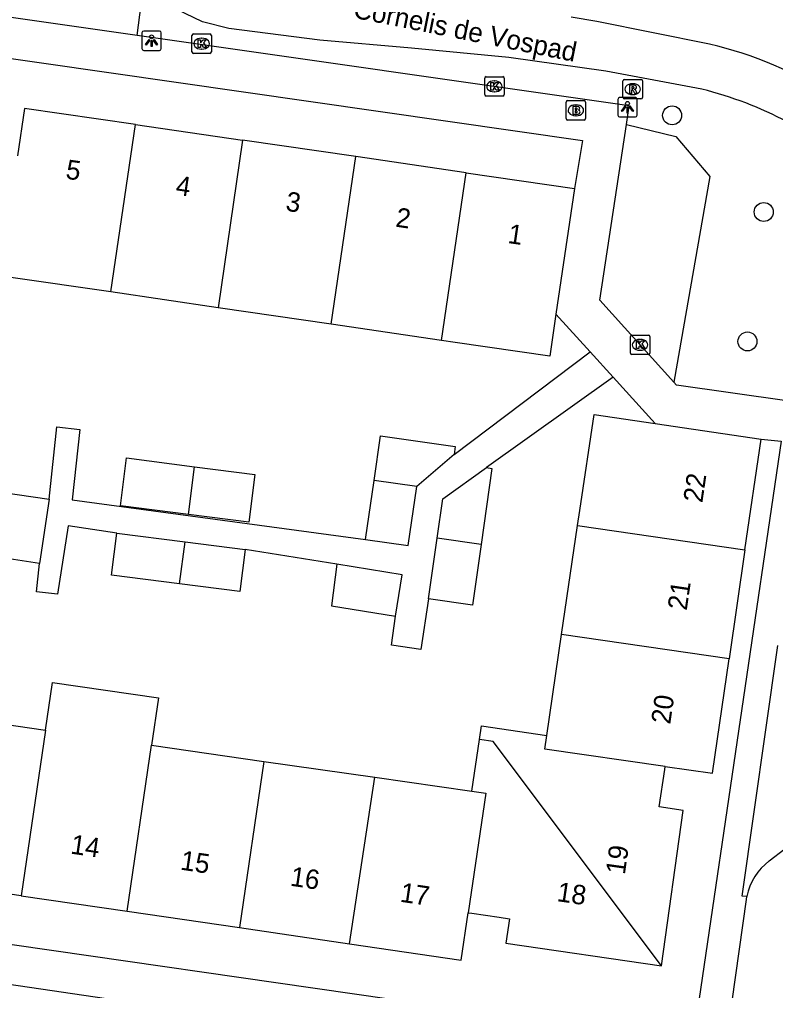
# Model space of a CAD drawing. Extents: x 163686 to 164493, y 382719 to 383870.
# Drawn here: x 163950.8 to 163989.8, y 383088.5 to 383138.6 of the extents above; entities that cross this region are included whole.
import ezdxf

# ---------------------------------------------------------------- set-up
doc = ezdxf.new("R2010")
doc.units = 0
for name, color, linetype in [('IMGEO_Boom', 7, 'Continuous'), ('IMGEO_Brandkraan', 7, 'Continuous'), ('IMGEO_Groenvoorziening', 7, 'Continuous'), ('IMGEO_Kolk', 7, 'Continuous'), ('IMGEO_Lichtpunt', 7, 'Continuous'), ('IMGEO_Openbare_ruimte_label', 7, 'Continuous'), ('IMGEO_Pand', 7, 'Continuous'), ('IMGEO_Pand_nummerreeks', 7, 'Continuous'), ('IMGEO_Rijbaan_lokaal_open', 7, 'Continuous'), ('IMGEO_Rioolput', 7, 'Continuous'), ('IMGEO_Voetpad_halfverhard', 7, 'Continuous'), ('IMGEO_Voetpad_open', 7, 'Continuous')]:
    doc.layers.add(name, color=color, linetype=linetype)

msp = doc.modelspace()

# ---------------------------------------------------------------- linework, layer by layer
at = {"layer": 'IMGEO_Boom'}
for centre in [(163984.452, 383133.612), (163989.172, 383128.63), (163988.332, 383121.956)]:
    msp.add_circle(centre, 0.489, dxfattribs=at)
at = {"layer": 'IMGEO_Brandkraan'}
for p, q in [((163978.993, 383133.446), (163978.993, 383134.298)), ((163979.068, 383134.372), (163979.92, 383134.372)), ((163979.481, 383134.152), (163979.506, 383134.152)), ((163979.994, 383134.298), (163979.994, 383133.446)), ((163979.92, 383133.372), (163979.068, 383133.372)), ((163979.504, 383133.592), (163979.479, 383133.592))]:
    msp.add_line(p, q, dxfattribs=at)
for points in [[(163978.993, 383133.446), (163978.993, 383134.298)], [(163979.068, 383134.372), (163979.92, 383134.372)], [(163979.994, 383134.298), (163979.994, 383133.446)], [(163979.341, 383134.072), (163979.341, 383133.672), (163979.554, 383133.672)], [(163979.572, 383134.072), (163979.341, 383134.072)], [(163979.52, 383133.991), (163979.466, 383133.991), (163979.466, 383133.915)], [(163979.466, 383133.915), (163979.519, 383133.915)], [(163979.528, 383133.839), (163979.466, 383133.839), (163979.466, 383133.758)], [(163979.466, 383133.758), (163979.528, 383133.758)], [(163979.92, 383133.372), (163979.068, 383133.372)]]:
    msp.add_lwpolyline(points, dxfattribs=at)
for centre, radius, start, end in [((163979.07, 383134.296), 0.0765, 91.552, 178.448), ((163979.07, 383134.296), 0.0765, 91.552, 178.448), ((163979.918, 383134.296), 0.0765, 1.552, 88.448), ((163979.918, 383134.296), 0.0765, 1.552, 88.448), ((163979.521, 383133.953), 0.0379, 267.8285, 90.9355), ((163979.529, 383133.798), 0.0404, 269.8759, 90.5077), ((163979.56, 383133.923), 0.251, 268.6676, 293.5347), ((163979.576, 383133.927), 0.145, 59.4692, 91.5367), ((163979.601, 383133.974), 0.0922, 285.5137, 58.1501), ((163979.606, 383133.782), 0.105, 301.3115, 78.989), ((163979.07, 383133.448), 0.0765, 181.552, 268.448), ((163979.07, 383133.448), 0.0765, 181.552, 268.448), ((163979.918, 383133.448), 0.0765, 271.552, 358.448), ((163979.918, 383133.448), 0.0765, 271.552, 358.448)]:
    msp.add_arc(centre, radius, start, end, dxfattribs=at)
for centre, major_axis, ratio, start_param, end_param in [((163979.48, 383133.872), (-0.387, 0.002), 0.722429, 4.712389, 7.853982), ((163979.505, 383133.872), (-0.39, 0.002), 0.717154, 1.570796, 4.712389)]:
    msp.add_ellipse(centre, major_axis=major_axis, ratio=ratio, start_param=start_param, end_param=end_param, dxfattribs=at)
at = {"layer": 'IMGEO_Groenvoorziening'}
for points in [[(163956.893, 383137.728), (163957.257, 383140.547)], [(163982.096, 383133.148), (163984.648, 383132.521), (163986.387, 383130.454), (163984.546, 383119.848)]]:
    msp.add_lwpolyline(points, dxfattribs=at)
at = {"layer": 'IMGEO_Kolk'}
for p, q in [((163959.716, 383136.883), (163959.716, 383137.735)), ((163959.791, 383137.809), (163960.643, 383137.809)), ((163960.717, 383137.735), (163960.717, 383136.883)), ((163960.204, 383137.589), (163960.229, 383137.589)), ((163960.643, 383136.809), (163959.791, 383136.809)), ((163960.227, 383137.029), (163960.202, 383137.029)), ((163974.799, 383134.681), (163974.799, 383135.533)), ((163974.874, 383135.607), (163975.726, 383135.607)), ((163975.287, 383135.387), (163975.312, 383135.387)), ((163975.8, 383135.533), (163975.8, 383134.681)), ((163975.31, 383134.827), (163975.285, 383134.827)), ((163975.726, 383134.607), (163974.874, 383134.607)), ((163982.302, 383121.358), (163982.302, 383122.21)), ((163982.377, 383122.284), (163983.229, 383122.284)), ((163983.303, 383122.21), (163983.303, 383121.358)), ((163982.79, 383122.064), (163982.815, 383122.064)), ((163983.229, 383121.284), (163982.377, 383121.284)), ((163982.813, 383121.504), (163982.788, 383121.504))]:
    msp.add_line(p, q, dxfattribs=at)
for points in [[(163959.716, 383136.883), (163959.716, 383137.735)], [(163959.791, 383137.809), (163960.643, 383137.809)], [(163960.717, 383137.735), (163960.717, 383136.883)], [(163960.037, 383137.509), (163960.16, 383137.509), (163960.16, 383137.358), (163960.29, 383137.509), (163960.454, 383137.509), (163960.308, 383137.358), (163960.461, 383137.109), (163960.309, 383137.109), (163960.224, 383137.273), (163960.16, 383137.206), (163960.16, 383137.109), (163960.037, 383137.109), (163960.037, 383137.509)], [(163960.643, 383136.809), (163959.791, 383136.809)], [(163974.799, 383134.681), (163974.799, 383135.533)], [(163974.874, 383135.607), (163975.726, 383135.607)], [(163975.12, 383135.307), (163975.243, 383135.307), (163975.243, 383135.156), (163975.373, 383135.307), (163975.537, 383135.307), (163975.391, 383135.156), (163975.544, 383134.907), (163975.392, 383134.907), (163975.307, 383135.071), (163975.243, 383135.004), (163975.243, 383134.907), (163975.12, 383134.907), (163975.12, 383135.307)], [(163975.8, 383135.533), (163975.8, 383134.681)], [(163975.726, 383134.607), (163974.874, 383134.607)], [(163982.302, 383121.358), (163982.302, 383122.21)], [(163982.377, 383122.284), (163983.229, 383122.284)], [(163983.303, 383122.21), (163983.303, 383121.358)], [(163982.623, 383121.984), (163982.746, 383121.984), (163982.746, 383121.833), (163982.876, 383121.984), (163983.04, 383121.984), (163982.894, 383121.833), (163983.047, 383121.584), (163982.895, 383121.584), (163982.81, 383121.748), (163982.746, 383121.681), (163982.746, 383121.584), (163982.623, 383121.584), (163982.623, 383121.984)], [(163983.229, 383121.284), (163982.377, 383121.284)]]:
    msp.add_lwpolyline(points, dxfattribs=at)
for centre, start, end in [((163959.793, 383137.733), 91.552, 178.448), ((163959.793, 383137.733), 91.552, 178.448), ((163960.641, 383137.733), 1.552, 88.448), ((163960.641, 383137.733), 1.552, 88.448), ((163959.793, 383136.885), 181.552, 268.448), ((163959.793, 383136.885), 181.552, 268.448), ((163960.641, 383136.885), 271.552, 358.448), ((163960.641, 383136.885), 271.552, 358.448), ((163974.876, 383135.531), 91.552, 178.448), ((163974.876, 383135.531), 91.552, 178.448), ((163975.724, 383135.531), 1.552, 88.448), ((163975.724, 383135.531), 1.552, 88.448), ((163974.876, 383134.683), 181.552, 268.448), ((163974.876, 383134.683), 181.552, 268.448), ((163975.724, 383134.683), 271.552, 358.448), ((163975.724, 383134.683), 271.552, 358.448), ((163982.379, 383122.208), 91.552, 178.448), ((163982.379, 383122.208), 91.552, 178.448), ((163983.227, 383122.208), 1.552, 88.448), ((163983.227, 383122.208), 1.552, 88.448), ((163982.379, 383121.36), 181.552, 268.448), ((163982.379, 383121.36), 181.552, 268.448), ((163983.227, 383121.36), 271.552, 358.448), ((163983.227, 383121.36), 271.552, 358.448)]:
    msp.add_arc(centre, 0.0765, start, end, dxfattribs=at)
for centre, major_axis, ratio, start_param, end_param in [((163960.203, 383137.309), (-0.387, 0.002), 0.722429, 4.712389, 7.853982), ((163960.228, 383137.309), (-0.39, 0.002), 0.717154, 1.570796, 4.712389), ((163975.286, 383135.107), (-0.387, 0.002), 0.722429, 4.712389, 7.853982), ((163975.311, 383135.107), (-0.39, 0.002), 0.717154, 1.570796, 4.712389), ((163982.789, 383121.784), (-0.387, 0.002), 0.722429, 4.712389, 7.853982), ((163982.814, 383121.784), (-0.39, 0.002), 0.717154, 1.570796, 4.712389)]:
    msp.add_ellipse(centre, major_axis=major_axis, ratio=ratio, start_param=start_param, end_param=end_param, dxfattribs=at)
at = {"layer": 'IMGEO_Lichtpunt'}
for p, q in [((163957.137, 383137.861), (163957.137, 383137.054)), ((163957.137, 383137.861), (163957.137, 383137.054)), ((163958.039, 383137.956), (163957.231, 383137.956)), ((163958.039, 383137.956), (163957.231, 383137.956)), ((163958.133, 383137.054), (163958.133, 383137.861)), ((163958.133, 383137.054), (163958.133, 383137.861)), ((163957.231, 383136.96), (163958.039, 383136.96)), ((163957.231, 383136.96), (163958.039, 383136.96)), ((163981.656, 383134.432), (163981.656, 383133.625)), ((163981.656, 383134.432), (163981.656, 383133.625)), ((163982.558, 383134.527), (163981.75, 383134.527)), ((163982.558, 383134.527), (163981.75, 383134.527)), ((163982.652, 383133.625), (163982.652, 383134.432)), ((163982.652, 383133.625), (163982.652, 383134.432)), ((163981.75, 383133.531), (163982.558, 383133.531)), ((163981.75, 383133.531), (163982.558, 383133.531))]:
    msp.add_line(p, q, dxfattribs=at)
for points in [[(163957.511, 383137.525), (163957.55, 383137.497), (163957.362, 383137.235), (163957.324, 383137.262), (163957.511, 383137.525)], [(163957.613, 383137.477), (163957.66, 383137.477), (163957.66, 383137.155), (163957.613, 383137.155), (163957.613, 383137.477)], [(163957.723, 383137.497), (163957.761, 383137.524), (163957.948, 383137.262), (163957.909, 383137.234), (163957.723, 383137.497)], [(163982.03, 383134.096), (163982.069, 383134.068), (163981.881, 383133.806), (163981.843, 383133.833), (163982.03, 383134.096)], [(163982.132, 383134.048), (163982.179, 383134.048), (163982.179, 383133.726), (163982.132, 383133.726), (163982.132, 383134.048)], [(163982.242, 383134.068), (163982.28, 383134.095), (163982.467, 383133.833), (163982.428, 383133.805), (163982.242, 383134.068)]]:
    msp.add_lwpolyline(points, dxfattribs=at)
for centre in [(163957.636, 383137.659), (163982.155, 383134.23)]:
    msp.add_circle(centre, 0.0994, dxfattribs=at)
for centre, start, end in [((163957.231, 383137.861), 90, 180), ((163957.231, 383137.861), 90, 180), ((163958.039, 383137.861), 0, 90), ((163958.039, 383137.861), 0, 90), ((163957.231, 383137.054), 180, 270), ((163957.231, 383137.054), 180, 270), ((163958.039, 383137.054), 270, 0), ((163958.039, 383137.054), 270, 360), ((163981.75, 383134.432), 90, 180), ((163981.75, 383134.432), 90, 180), ((163982.558, 383134.432), 0, 90), ((163982.558, 383134.432), 0, 90), ((163981.75, 383133.625), 180, 270), ((163981.75, 383133.625), 180, 270), ((163982.558, 383133.625), 270, 0), ((163982.558, 383133.625), 270, 360)]:
    msp.add_arc(centre, 0.0946, start, end, dxfattribs=at)
at = {"layer": 'IMGEO_Pand'}
for points in [[(163956.8, 383133.141), (163951.089, 383133.974), (163950.733, 383131.532)], [(163955.532, 383124.506), (163956.8, 383133.141)], [(163956.8, 383133.141), (163962.328, 383132.336)], [(163962.328, 383132.336), (163961.059, 383123.697)], [(163968.161, 383131.486), (163962.328, 383132.336)], [(163966.892, 383122.843), (163968.161, 383131.486)], [(163973.849, 383130.657), (163968.161, 383131.486)], [(163972.579, 383122.01), (163973.849, 383130.657)], [(163973.849, 383130.657), (163979.417, 383129.845)], [(163979.417, 383129.845), (163978.464, 383123.365)], [(163955.532, 383124.506), (163950.388, 383125.259)], [(163961.059, 383123.697), (163955.532, 383124.506)], [(163966.892, 383122.843), (163961.059, 383123.697)], [(163978.464, 383123.365), (163978.145, 383121.199), (163973.284, 383121.907), (163972.579, 383122.01)], [(163972.579, 383122.01), (163966.892, 383122.843)], [(163979.585, 383112.459), (163979.701, 383113.243), (163980.43, 383118.189), (163983.586, 383117.726)], [(163983.586, 383117.726), (163989.035, 383116.926)], [(163969.103, 383114.792), (163969.437, 383117.093), (163973.284, 383116.534), (163973.224, 383116.121)], [(163988.206, 383111.21), (163989.035, 383116.926)], [(163959.539, 383113.035), (163956.029, 383113.484), (163956.344, 383115.947), (163959.855, 383115.498)], [(163973.224, 383116.121), (163971.305, 383114.472)], [(163959.855, 383115.498), (163962.955, 383115.101), (163962.64, 383112.638), (163959.539, 383113.035)], [(163959.539, 383113.035), (163959.855, 383115.498)], [(163972.349, 383111.815), (163972.636, 383113.843), (163974.885, 383115.449)], [(163974.885, 383115.449), (163975.171, 383115.409), (163974.62, 383111.495)], [(163968.661, 383111.752), (163969.103, 383114.792)], [(163971.305, 383114.472), (163969.103, 383114.792)], [(163951.861, 383110.509), (163949.393, 383110.877), (163949.888, 383114.192), (163952.355, 383113.824)], [(163968.661, 383111.752), (163970.863, 383111.432), (163971.305, 383114.472)], [(163952.355, 383113.824), (163951.861, 383110.509)], [(163978.757, 383106.842), (163979.585, 383112.459)], [(163979.585, 383112.459), (163988.206, 383111.21)], [(163959.082, 383109.459), (163955.571, 383109.908), (163955.848, 383112.073)], [(163955.848, 383112.073), (163959.359, 383111.623)], [(163959.082, 383109.459), (163959.359, 383111.623)], [(163959.359, 383111.623), (163962.459, 383111.227)], [(163971.907, 383108.681), (163972.349, 383111.815)], [(163974.62, 383111.495), (163972.349, 383111.815)], [(163962.459, 383111.227), (163962.182, 383109.062), (163959.082, 383109.459)], [(163974.62, 383111.495), (163974.176, 383108.361), (163971.907, 383108.681)], [(163988.206, 383111.21), (163987.392, 383105.591)], [(163967.18, 383110.466), (163966.906, 383108.322), (163970.208, 383107.79)], [(163970.208, 383107.79), (163970.54, 383109.924), (163967.18, 383110.466)], [(163977.99, 383101.639), (163978.757, 383106.842)], [(163987.392, 383105.591), (163978.757, 383106.842)], [(163984.093, 383100.043), (163986.536, 383099.689), (163987.392, 383105.591)], [(163952.173, 383101.919), (163952.532, 383104.375), (163957.988, 383103.578), (163957.631, 383101.136)], [(163946.98, 383102.664), (163952.173, 383101.919)], [(163974.523, 383101.43), (163974.627, 383102.135), (163977.99, 383101.639)], [(163952.173, 383101.919), (163950.924, 383093.374)], [(163984.093, 383100.043), (163977.887, 383100.942), (163977.99, 383101.639)], [(163956.38, 383092.576), (163957.631, 383101.136)], [(163957.631, 383101.136), (163963.411, 383100.307)], [(163974.131, 383098.769), (163974.523, 383101.43)], [(163983.909, 383089.764), (163975.24, 383101.326), (163974.523, 383101.43)], [(163963.411, 383100.307), (163962.157, 383091.732)], [(163963.411, 383100.307), (163969.13, 383099.486)], [(163983.909, 383089.764), (163985.026, 383097.771), (163983.788, 383097.953), (163984.071, 383099.892), (163984.093, 383100.043)], [(163967.825, 383090.903), (163969.13, 383099.486)], [(163969.13, 383099.486), (163974.131, 383098.769)], [(163974.131, 383098.769), (163974.851, 383098.666), (163973.949, 383092.502)], [(163950.924, 383093.374), (163945.297, 383094.197), (163945.654, 383096.637)], [(163950.924, 383093.374), (163956.38, 383092.576)], [(163956.38, 383092.576), (163962.157, 383091.732)], [(163967.825, 383090.903), (163973.592, 383090.06), (163973.949, 383092.502)], [(163973.949, 383092.502), (163974.131, 383092.476), (163975.546, 383092.269), (163976.07, 383092.193), (163975.887, 383090.937), (163983.909, 383089.764)], [(163962.157, 383091.732), (163967.825, 383090.903)]]:
    msp.add_lwpolyline(points, dxfattribs=at)
at = {"layer": 'IMGEO_Rijbaan_lokaal_open'}
for points in [[(163989.46, 383095.17), (163990.254, 383095.792), (163990.733, 383096.306)], [(163987.247, 383085.842), (163987.541, 383087.945), (163988.28, 383093.184), (163988.304, 383093.335)]]:
    msp.add_lwpolyline(points, dxfattribs=at)
msp.add_arc((163991.188, 383092.8), 2.933, 126.0928, 169.4876, dxfattribs=at)
at = {"layer": 'IMGEO_Rioolput'}
for p, q in [((163981.922, 383134.538), (163981.922, 383135.39)), ((163981.997, 383135.464), (163982.849, 383135.464)), ((163982.41, 383135.244), (163982.435, 383135.244)), ((163982.923, 383135.39), (163982.923, 383134.538)), ((163982.433, 383134.684), (163982.408, 383134.684)), ((163982.849, 383134.464), (163981.997, 383134.464))]:
    msp.add_line(p, q, dxfattribs=at)
for points in [[(163981.922, 383134.538), (163981.922, 383135.39)], [(163981.997, 383135.464), (163982.849, 383135.464)], [(163982.511, 383135.162), (163982.259, 383135.164), (163982.259, 383134.764)], [(163982.923, 383135.39), (163982.923, 383134.538)], [(163982.259, 383134.764), (163982.383, 383134.764), (163982.383, 383134.926), (163982.394, 383134.926)], [(163982.437, 383135.083), (163982.383, 383135.083), (163982.383, 383135.002)], [(163982.383, 383135.002), (163982.435, 383135.002)], [(163982.441, 383134.897), (163982.512, 383134.764), (163982.652, 383134.764), (163982.587, 383134.89)], [(163982.849, 383134.464), (163981.997, 383134.464)]]:
    msp.add_lwpolyline(points, dxfattribs=at)
for centre, radius, start, end in [((163981.999, 383135.388), 0.0765, 91.552, 178.448), ((163981.999, 383135.388), 0.0765, 91.552, 178.448), ((163982.51, 383135.052), 0.109, 350.3612, 89.416), ((163982.847, 383135.388), 0.0765, 1.552, 88.448), ((163982.847, 383135.388), 0.0765, 1.552, 88.448), ((163982.393, 383134.873), 0.0533, 26.0293, 88.6989), ((163982.419, 383135.191), 0.19, 274.7715, 282.9687), ((163982.443, 383134.987), 0.0964, 77.0061, 93.1865), ((163982.457, 383135.044), 0.0378, 276.6634, 79.6772), ((163982.508, 383135.052), 0.112, 277.5842, 350.9817), ((163982.492, 383134.837), 0.108, 29.5134, 73.7905), ((163981.999, 383134.54), 0.0765, 181.552, 268.448), ((163981.999, 383134.54), 0.0765, 181.552, 268.448), ((163982.847, 383134.54), 0.0765, 271.552, 358.448), ((163982.847, 383134.54), 0.0765, 271.552, 358.448)]:
    msp.add_arc(centre, radius, start, end, dxfattribs=at)
for centre, major_axis, ratio, start_param, end_param in [((163982.409, 383134.964), (-0.387, 0.002), 0.722429, 4.712389, 7.853982), ((163982.434, 383134.964), (-0.39, 0.002), 0.717154, 1.570796, 4.712389)]:
    msp.add_ellipse(centre, major_axis=major_axis, ratio=ratio, start_param=start_param, end_param=end_param, dxfattribs=at)
at = {"layer": 'IMGEO_Voetpad_halfverhard'}
for points in [[(163985.985, 383134.963), (163981.033, 383135.897), (163976.04, 383136.6), (163971.022, 383137.069), (163966.307, 383137.491), (163961.613, 383138.097), (163960.258, 383138.437), (163958.943, 383139.064), (163957.76, 383139.964), (163957.257, 383140.547)], [(163986.383, 383137.276), (163980.581, 383138.456), (163979.255, 383138.674)]]:
    msp.add_lwpolyline(points, dxfattribs=at)
for centre, radius, start, end in [((163982.283, 383118.963), 18.766, 56.1258, 77.3814), ((163981.171, 383115.806), 19.753, 48.4488, 75.8946)]:
    msp.add_arc(centre, radius, start, end, dxfattribs=at)
at = {"layer": 'IMGEO_Voetpad_open'}
for points in [[(163956.893, 383137.728), (163939.189, 383140.265)], [(163937.62, 383138.361), (163937.947, 383138.33), (163979.831, 383132.324), (163979.417, 383129.845)], [(163982.096, 383133.148), (163982.239, 383134.096), (163956.893, 383137.728)], [(163984.546, 383119.848), (163980.732, 383124.09), (163982.096, 383133.148)], [(163978.464, 383123.365), (163980.235, 383121.415)], [(163973.224, 383116.121), (163980.235, 383121.415)], [(163980.235, 383121.415), (163981.417, 383120.114)], [(163981.417, 383120.114), (163974.885, 383115.449)], [(163981.417, 383120.114), (163983.586, 383117.726)], [(163990.663, 383111.596), (163991.352, 383116.509), (163991.634, 383118.52), (163990.354, 383118.89), (163984.672, 383119.707), (163984.546, 383119.848)], [(163952.355, 383113.824), (163952.756, 383117.55), (163953.936, 383117.422), (163953.545, 383113.783), (163968.661, 383111.752)], [(163989.035, 383116.926), (163990.07, 383116.819), (163985.838, 383088.085), (163983.586, 383086.072)], [(163955.848, 383112.073), (163953.336, 383112.455), (163952.792, 383108.925), (163951.703, 383109.042), (163951.861, 383110.509)], [(163967.18, 383110.466), (163962.459, 383111.227)], [(163971.907, 383108.681), (163971.514, 383106.072), (163969.994, 383106.296), (163970.208, 383107.79)], [(163988.304, 383093.335), (163988.055, 383093.357), (163989.902, 383106.278)], [(163983.586, 383086.072), (163934.941, 383093.086), (163933.019, 383093.411), (163931.289, 383095.487)], [(163935.35, 383091.023), (163980.406, 383084.391)]]:
    msp.add_lwpolyline(points, dxfattribs=at)

# ---------------------------------------------------------------- texts
at = {"layer": 'IMGEO_Openbare_ruimte_label'}
msp.add_text('Cornelis de Vospad', height=1, rotation=348.7013, dxfattribs=at).set_placement((163967.976, 383138.656))
at = {"layer": 'IMGEO_Pand_nummerreeks'}
for s, rotation, p in [('5', 351.7093, (163953.176, 383130.354)), ('4', 351.7077, (163958.841, 383129.528)), ('3', 351.7077, (163964.507, 383128.703)), ('2', 351.7077, (163970.17, 383127.878)), ('1', 351.7077, (163975.951, 383127.035)), ('22', 81.7514, (163986.008, 383113.609)), ('21', 81.7514, (163985.202, 383108.057)), ('20', 81.7496, (163984.352, 383102.187)), ('14', 351.6814, (163953.423, 383095.555)), ('15', 351.6814, (163959.082, 383094.728)), ('19', 82.059, (163982.016, 383094.435)), ('16', 351.6814, (163964.741, 383093.9)), ('17', 351.6807, (163970.4, 383093.073)), ('18', 351.6807, (163978.478, 383093.105))]:
    msp.add_text(s, height=1, rotation=rotation, dxfattribs=at).set_placement(p)

doc.saveas('drawing.dxf')
